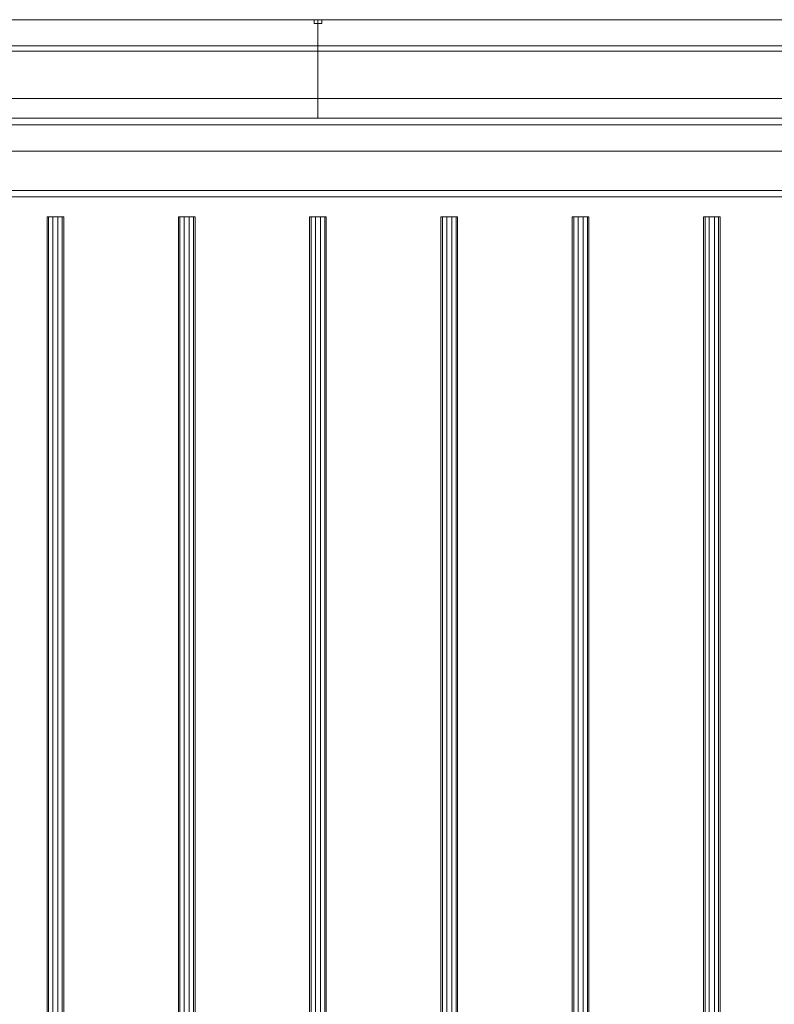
# Model space of a CAD drawing. Header units: millimetres. Extents: x -4395 to 65662, y -65530 to 6847.
# Tile 963 of 1034: x 59234 to 59809, y -17350 to -16600. Entities that reach past the tile are written whole.
import ezdxf

# ---------------------------------------------------------------- set-up
doc = ezdxf.new("R2010")
doc.units = ezdxf.units.MM
doc.layers.add('superior_secador', color=7, linetype='Continuous', lineweight=0)

msp = doc.modelspace()

# ---------------------------------------------------------------- linework, layer by layer
at = {"layer": 'superior_secador'}
for p, q in [((40461.134, -16600), (60461.134, -16600)), ((58461.134, -16600), (59461.134, -16600)), ((59211.134, -16600), (60211.134, -16600)), ((59458.134, -16603), (59458.134, -16600)), ((59458.134, -16600), (59464.134, -16600)), ((59464.134, -16603), (59458.134, -16603)), ((59461.134, -16600), (59461.134, -16675)), ((59461.134, -16600), (60461.134, -16600)), ((59464.134, -16600), (59464.134, -16603)), ((60461.134, -16620), (40461.134, -16620)), ((60461.134, -16624), (40461.134, -16624)), ((40811.134, -16660), (60111.134, -16660)), ((40461.134, -16675), (60461.134, -16675)), ((60461.134, -16680), (40461.134, -16680)), ((59461.134, -16675), (58461.134, -16675)), ((60461.134, -16675), (59461.134, -16675)), ((60111.134, -16700), (40811.134, -16700)), ((40461.134, -16730), (60461.134, -16730)), ((60461.134, -16735), (40461.134, -16735)), ((59255.997, -16750), (59254.784, -16750)), ((59254.784, -16750), (59254.784, -19250)), ((59259.172, -16750), (59255.997, -16750)), ((59255.997, -16750), (59255.997, -19250)), ((59263.096, -16750), (59259.172, -16750)), ((59259.172, -16750), (59259.172, -19250)), ((59266.271, -16750), (59263.096, -16750)), ((59263.096, -16750), (59263.096, -19250)), ((59266.271, -16750), (59267.484, -16750)), ((59266.271, -16750), (59266.271, -19250)), ((59267.484, -19250), (59267.484, -16750)), ((59355.997, -16750), (59354.784, -16750)), ((59354.784, -16750), (59354.784, -19250)), ((59359.172, -16750), (59355.997, -16750)), ((59355.997, -16750), (59355.997, -19250)), ((59363.096, -16750), (59359.172, -16750)), ((59359.172, -16750), (59359.172, -19250)), ((59366.271, -16750), (59363.096, -16750)), ((59363.096, -16750), (59363.096, -19250)), ((59366.271, -16750), (59367.484, -16750)), ((59366.271, -16750), (59366.271, -19250)), ((59367.484, -19250), (59367.484, -16750)), ((59455.997, -16750), (59454.784, -16750)), ((59454.784, -16750), (59454.784, -19250)), ((59459.172, -16750), (59455.997, -16750)), ((59455.997, -16750), (59455.997, -19250)), ((59463.096, -16750), (59459.172, -16750)), ((59459.172, -16750), (59459.172, -19250)), ((59466.271, -16750), (59463.096, -16750)), ((59463.096, -16750), (59463.096, -19250)), ((59466.271, -16750), (59467.484, -16750)), ((59466.271, -16750), (59466.271, -19250)), ((59467.484, -19250), (59467.484, -16750)), ((59555.997, -16750), (59554.784, -16750)), ((59554.784, -16750), (59554.784, -19250)), ((59559.172, -16750), (59555.997, -16750)), ((59555.997, -16750), (59555.997, -19250)), ((59563.096, -16750), (59559.172, -16750)), ((59559.172, -16750), (59559.172, -19250)), ((59566.271, -16750), (59563.096, -16750)), ((59563.096, -16750), (59563.096, -19250)), ((59566.271, -16750), (59567.484, -16750)), ((59566.271, -16750), (59566.271, -19250)), ((59567.484, -19250), (59567.484, -16750)), ((59655.997, -16750), (59654.784, -16750)), ((59654.784, -16750), (59654.784, -19250)), ((59659.172, -16750), (59655.997, -16750)), ((59655.997, -16750), (59655.997, -19250)), ((59663.096, -16750), (59659.172, -16750)), ((59659.172, -16750), (59659.172, -19250)), ((59666.271, -16750), (59663.096, -16750)), ((59663.096, -16750), (59663.096, -19250)), ((59666.271, -16750), (59667.484, -16750)), ((59666.271, -16750), (59666.271, -19250)), ((59667.484, -19250), (59667.484, -16750)), ((59755.997, -16750), (59754.784, -16750)), ((59754.784, -16750), (59754.784, -19250)), ((59759.172, -16750), (59755.997, -16750)), ((59755.997, -16750), (59755.997, -19250)), ((59763.096, -16750), (59759.172, -16750)), ((59759.172, -16750), (59759.172, -19250)), ((59766.271, -16750), (59763.096, -16750)), ((59763.096, -16750), (59763.096, -19250)), ((59766.271, -16750), (59767.484, -16750)), ((59766.271, -16750), (59766.271, -19250)), ((59767.484, -19250), (59767.484, -16750))]:
    msp.add_line(p, q, dxfattribs=at)

doc.saveas('drawing.dxf')
